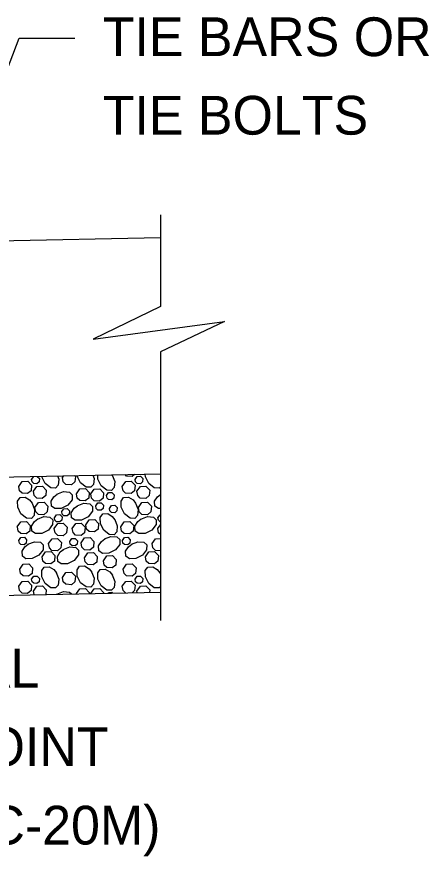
# Model space of a CAD drawing. Extents: x 636530 to 644067, y 294168 to 299122.
# Drawn here: x 642275.6 to 642307.5, y 298173.4 to 298238.3 of the extents above; entities that cross this region are included whole.
import ezdxf

# ---------------------------------------------------------------- set-up
doc = ezdxf.new("R2010")
doc.units = 0
doc.layers.add('1', color=7, linetype='Continuous')

msp = doc.modelspace()

# ---------------------------------------------------------------- linework, layer by layer
at = {"layer": '1'}
for p, q in [((642266.306, 298211.669), (642275.821, 298236.662)), ((642275.821, 298236.662), (642280.133, 298236.662)), ((642286.74, 298222.99), (642286.74, 298215.905)), ((642259.407, 298220.698), (642286.74, 298221.244)), ((642286.74, 298212.387), (642286.74, 298191.605)), ((642259.935, 298202.416), (642286.74, 298202.953)), ((642260.362, 298193.282), (642286.74, 298193.81))]:
    msp.add_line(p, q, dxfattribs=at)
for points in [[(642286.74, 298215.905), (642281.554, 298213.368), (642291.703, 298214.748), (642286.74, 298212.387)], [(642277.224, 298202.762), (642277.393, 298202.588), (642277.367, 298202.327), (642277.208, 298202.195), (642276.953, 298202.214), (642276.834, 298202.33), (642276.795, 298202.529)], [(642276.795, 298202.529), (642276.955, 298202.757)], [(642278.792, 298202.794), (642278.893, 298202.54), (642278.853, 298202.078), (642278.644, 298201.858), (642278.269, 298201.865), (642277.843, 298202.198), (642277.586, 298202.713), (642277.585, 298202.769)], [(642280.115, 298202.82), (642280.173, 298202.76), (642280.13, 298202.326), (642279.865, 298202.106), (642279.441, 298202.136), (642279.242, 298202.33), (642279.177, 298202.662)], [(642279.177, 298202.662), (642279.276, 298202.803)], [(642281.529, 298202.848), (642281.626, 298202.605), (642281.586, 298202.143), (642281.377, 298201.923), (642281.002, 298201.93), (642280.576, 298202.263), (642280.319, 298202.779), (642280.318, 298202.824)], [(642283.021, 298202.864), (642283.22, 298202.361), (642283.18, 298201.899), (642282.972, 298201.679), (642282.597, 298201.686), (642282.17, 298202.019), (642281.913, 298202.535), (642281.907, 298202.856)], [(642283.006, 298202.878), (642283.034, 298202.844)], [(642284.743, 298202.913), (642284.554, 298202.756), (642284.13, 298202.787), (642284.016, 298202.898)], [(642284.79, 298202.529), (642284.951, 298202.759), (642285.209, 298202.773), (642285.388, 298202.588), (642285.362, 298202.327), (642285.203, 298202.195), (642284.949, 298202.214), (642284.829, 298202.33), (642284.79, 298202.529)], [(642286.74, 298201.963), (642286.64, 298201.858), (642286.265, 298201.865), (642285.839, 298202.198), (642285.581, 298202.713), (642285.577, 298202.929)], [(642286.725, 298202.952), (642286.74, 298202.914)], [(642275.795, 298201.985), (642276.064, 298202.367), (642276.494, 298202.392), (642276.792, 298202.082), (642276.749, 298201.648), (642276.484, 298201.428), (642276.06, 298201.459), (642275.86, 298201.652), (642275.796, 298201.984)], [(642276.932, 298201.605), (642277.201, 298201.987), (642277.63, 298202.012), (642277.928, 298201.702), (642277.885, 298201.269), (642277.62, 298201.048), (642277.196, 298201.079), (642276.997, 298201.272), (642276.932, 298201.605)], [(642283.791, 298201.985), (642284.06, 298202.367), (642284.489, 298202.392), (642284.787, 298202.082), (642284.744, 298201.648), (642284.479, 298201.428), (642284.055, 298201.459), (642283.856, 298201.652), (642283.791, 298201.984)], [(642284.927, 298201.605), (642285.196, 298201.987), (642285.625, 298202.012), (642285.924, 298201.702), (642285.881, 298201.269), (642285.615, 298201.048), (642285.191, 298201.079), (642284.992, 298201.272), (642284.927, 298201.605)], [(642278.753, 298201.38), (642279.256, 298201.58), (642279.718, 298201.54), (642279.938, 298201.331), (642279.931, 298200.956), (642279.597, 298200.53), (642279.082, 298200.272), (642278.597, 298200.264), (642278.323, 298200.458), (642278.297, 298200.845), (642278.519, 298201.19), (642278.773, 298201.393)], [(642280.253, 298201.415), (642280.522, 298201.798), (642280.951, 298201.822), (642281.249, 298201.513), (642281.206, 298201.079), (642280.941, 298200.859), (642280.517, 298200.889), (642280.318, 298201.083), (642280.253, 298201.415)], [(642281.359, 298201.399), (642281.628, 298201.781), (642282.057, 298201.806), (642282.356, 298201.496), (642282.313, 298201.063), (642282.047, 298200.842), (642281.623, 298200.873), (642281.424, 298201.066), (642281.359, 298201.399)], [(642282.583, 298201.281), (642282.744, 298201.51), (642283.002, 298201.525), (642283.181, 298201.339), (642283.155, 298201.079), (642282.996, 298200.947), (642282.741, 298200.965), (642282.621, 298201.081), (642282.583, 298201.281)], [(642286.74, 298200.266), (642286.592, 298200.264), (642286.319, 298200.458), (642286.293, 298200.845), (642286.515, 298201.19), (642286.74, 298201.37)], [(642276.823, 298200.7), (642277.022, 298200.197), (642276.982, 298199.735), (642276.773, 298199.515), (642276.398, 298199.522), (642275.972, 298199.856), (642275.715, 298200.371), (642275.706, 298200.856), (642275.9, 298201.13), (642276.287, 298201.156), (642276.633, 298200.934), (642276.836, 298200.68)], [(642277.051, 298200.346), (642277.32, 298200.729), (642277.75, 298200.753), (642278.048, 298200.444), (642278.005, 298200.01), (642277.74, 298199.79), (642277.316, 298199.82), (642277.116, 298200.014), (642277.051, 298200.346)], [(642280.313, 298200.482), (642280.817, 298200.681), (642281.279, 298200.641), (642281.498, 298200.432), (642281.491, 298200.057), (642281.158, 298199.631), (642280.643, 298199.374), (642280.157, 298199.365), (642279.884, 298199.559), (642279.858, 298199.946), (642280.08, 298200.292), (642280.334, 298200.494)], [(642281.75, 298200.474), (642281.912, 298200.703), (642282.169, 298200.718), (642282.348, 298200.532), (642282.322, 298200.272), (642282.163, 298200.14), (642281.909, 298200.158), (642281.789, 298200.274), (642281.75, 298200.474)], [(642284.818, 298200.7), (642285.018, 298200.197), (642284.978, 298199.735), (642284.769, 298199.515), (642284.394, 298199.522), (642283.968, 298199.856), (642283.71, 298200.371), (642283.702, 298200.856), (642283.896, 298201.13), (642284.283, 298201.156), (642284.628, 298200.934), (642284.831, 298200.68)], [(642285.047, 298200.346), (642285.316, 298200.729), (642285.745, 298200.753), (642286.043, 298200.444), (642286, 298200.01), (642285.735, 298199.79), (642285.311, 298199.82), (642285.112, 298200.014), (642285.047, 298200.346)], [(642279.115, 298200.032), (642279.276, 298200.262), (642279.534, 298200.277), (642279.713, 298200.091), (642279.687, 298199.831), (642279.528, 298199.698), (642279.273, 298199.717), (642279.154, 298199.833), (642279.115, 298200.032)], [(642283.216, 298199.431), (642283.415, 298198.928), (642283.375, 298198.466), (642283.167, 298198.246), (642282.792, 298198.253), (642282.365, 298198.587), (642282.108, 298199.102), (642282.099, 298199.587), (642282.294, 298199.861), (642282.68, 298199.887), (642283.026, 298199.665), (642283.229, 298199.411)], [(642282.809, 298200.285), (642282.971, 298200.514), (642283.228, 298200.529), (642283.408, 298200.343), (642283.382, 298200.083), (642283.223, 298199.951), (642282.968, 298199.969), (642282.848, 298200.085), (642282.81, 298200.284)], [(642275.688, 298198.867), (642275.957, 298199.25), (642276.387, 298199.274), (642276.685, 298198.965), (642276.642, 298198.531), (642276.377, 298198.31), (642275.953, 298198.341), (642275.753, 298198.534), (642275.689, 298198.867)], [(642277.239, 298199.457), (642277.742, 298199.656), (642278.204, 298199.616), (642278.424, 298199.407), (642278.417, 298199.032), (642278.084, 298198.606), (642277.569, 298198.349), (642277.083, 298198.34), (642276.81, 298198.534), (642276.784, 298198.921), (642277.006, 298199.267), (642277.26, 298199.47)], [(642278.56, 298199.566), (642278.721, 298199.795), (642278.979, 298199.81), (642279.158, 298199.624), (642279.132, 298199.364), (642278.973, 298199.232), (642278.719, 298199.25), (642278.599, 298199.366), (642278.56, 298199.566)], [(642280.972, 298199.021), (642281.241, 298199.404), (642281.671, 298199.429), (642281.969, 298199.119), (642281.926, 298198.685), (642281.661, 298198.465), (642281.237, 298198.496), (642281.037, 298198.689), (642280.973, 298199.021)], [(642283.684, 298198.867), (642283.953, 298199.25), (642284.382, 298199.274), (642284.681, 298198.965), (642284.637, 298198.531), (642284.372, 298198.31), (642283.948, 298198.341), (642283.749, 298198.534), (642283.684, 298198.867)], [(642285.235, 298199.457), (642285.738, 298199.656), (642286.2, 298199.616), (642286.419, 298199.407), (642286.412, 298199.032), (642286.079, 298198.606), (642285.564, 298198.349), (642285.078, 298198.34), (642284.805, 298198.534), (642284.779, 298198.921), (642285.001, 298199.267), (642285.255, 298199.47)], [(642286.555, 298199.566), (642286.717, 298199.795), (642286.74, 298199.797)], [(642286.74, 298199.248), (642286.714, 298199.25), (642286.594, 298199.366), (642286.556, 298199.566)], [(642278.542, 298198.725), (642278.811, 298199.108), (642279.24, 298199.132), (642279.539, 298198.823), (642279.496, 298198.389), (642279.23, 298198.168), (642278.806, 298198.199), (642278.607, 298198.393), (642278.542, 298198.725)], [(642279.929, 298198.741), (642280.198, 298199.123), (642280.628, 298199.148), (642280.926, 298198.839), (642280.883, 298198.405), (642280.618, 298198.184), (642280.194, 298198.215), (642279.994, 298198.408), (642279.93, 298198.741)], [(642286.537, 298198.725), (642286.74, 298199.013)], [(642286.74, 298198.259), (642286.602, 298198.393), (642286.538, 298198.725)], [(642275.811, 298197.804), (642275.972, 298198.034), (642276.23, 298198.049), (642276.409, 298197.863), (642276.383, 298197.603), (642276.224, 298197.47), (642275.97, 298197.489), (642275.85, 298197.605), (642275.811, 298197.804)], [(642278.101, 298197.559), (642278.37, 298197.941), (642278.799, 298197.966), (642279.098, 298197.656), (642279.055, 298197.223), (642278.789, 298197.002), (642278.365, 298197.033), (642278.166, 298197.226), (642278.101, 298197.559)], [(642279.733, 298197.716), (642279.894, 298197.946), (642280.152, 298197.96), (642280.331, 298197.775), (642280.305, 298197.515), (642280.146, 298197.382), (642279.891, 298197.401), (642279.772, 298197.517), (642279.733, 298197.716)], [(642280.614, 298197.617), (642280.883, 298198), (642281.312, 298198.024), (642281.611, 298197.715), (642281.567, 298197.281), (642281.302, 298197.06), (642280.878, 298197.091), (642280.679, 298197.284), (642280.614, 298197.617)], [(642282.418, 298197.923), (642282.922, 298198.122), (642283.384, 298198.082), (642283.603, 298197.874), (642283.596, 298197.499), (642283.263, 298197.072), (642282.748, 298196.815), (642282.262, 298196.806), (642281.989, 298197.001), (642281.963, 298197.387), (642282.185, 298197.733), (642282.439, 298197.936)], [(642283.806, 298197.804), (642283.968, 298198.034), (642284.225, 298198.049), (642284.404, 298197.863), (642284.379, 298197.603), (642284.219, 298197.47), (642283.965, 298197.489), (642283.845, 298197.605), (642283.807, 298197.804)], [(642286.096, 298197.559), (642286.365, 298197.941), (642286.74, 298197.963)], [(642276.508, 298197.51), (642277.011, 298197.709), (642277.473, 298197.669), (642277.693, 298197.461), (642277.686, 298197.086), (642277.352, 298196.659), (642276.837, 298196.402), (642276.352, 298196.393), (642276.078, 298196.588), (642276.052, 298196.974), (642276.274, 298197.32), (642276.528, 298197.523)], [(642279.241, 298197.103), (642279.744, 298197.303), (642280.206, 298197.263), (642280.426, 298197.054), (642280.419, 298196.679), (642280.085, 298196.253), (642279.57, 298195.995), (642279.085, 298195.987), (642278.811, 298196.181), (642278.785, 298196.568), (642279.007, 298196.913), (642279.261, 298197.116)], [(642284.503, 298197.51), (642285.006, 298197.709), (642285.468, 298197.669), (642285.688, 298197.461), (642285.681, 298197.086), (642285.348, 298196.659), (642284.833, 298196.402), (642284.347, 298196.393), (642284.074, 298196.588), (642284.048, 298196.974), (642284.27, 298197.32), (642284.524, 298197.523)], [(642286.74, 298197.005), (642286.361, 298197.033), (642286.161, 298197.226), (642286.097, 298197.559)], [(642277.595, 298196.547), (642277.864, 298196.929), (642278.293, 298196.954), (642278.592, 298196.644), (642278.549, 298196.211), (642278.283, 298195.99), (642277.859, 298196.021), (642277.66, 298196.214), (642277.595, 298196.547)], [(642280.867, 298196.472), (642281.136, 298196.854), (642281.565, 298196.879), (642281.864, 298196.569), (642281.82, 298196.136), (642281.555, 298195.915), (642281.131, 298195.946), (642280.932, 298196.139), (642280.867, 298196.472)], [(642282.337, 298196.238), (642282.606, 298196.62), (642283.035, 298196.645), (642283.334, 298196.335), (642283.291, 298195.902), (642283.025, 298195.681), (642282.602, 298195.712), (642282.402, 298195.905), (642282.337, 298196.237)], [(642285.59, 298196.547), (642285.859, 298196.929), (642286.289, 298196.954), (642286.587, 298196.644), (642286.544, 298196.211), (642286.279, 298195.99), (642285.855, 298196.021), (642285.655, 298196.214), (642285.591, 298196.547)], [(642275.871, 298195.587), (642276.14, 298195.97), (642276.569, 298195.994), (642276.867, 298195.685), (642276.824, 298195.251), (642276.559, 298195.03), (642276.135, 298195.061), (642275.936, 298195.255), (642275.871, 298195.587)], [(642283.866, 298195.587), (642284.135, 298195.97), (642284.564, 298195.994), (642284.863, 298195.685), (642284.82, 298195.251), (642284.554, 298195.03), (642284.13, 298195.061), (642283.931, 298195.255), (642283.866, 298195.587)], [(642278.693, 298195.317), (642278.893, 298194.814), (642278.853, 298194.352), (642278.644, 298194.132), (642278.269, 298194.139), (642277.843, 298194.472), (642277.586, 298194.988), (642277.577, 298195.473), (642277.771, 298195.746), (642278.158, 298195.772), (642278.504, 298195.551), (642278.706, 298195.297)], [(642279.177, 298194.936), (642279.445, 298195.319), (642279.875, 298195.343), (642280.173, 298195.034), (642280.13, 298194.6), (642279.865, 298194.38), (642279.441, 298194.41), (642279.242, 298194.604), (642279.177, 298194.936)], [(642281.427, 298195.382), (642281.626, 298194.879), (642281.586, 298194.417), (642281.377, 298194.197), (642281.002, 298194.204), (642280.576, 298194.538), (642280.319, 298195.053), (642280.31, 298195.538), (642280.504, 298195.812), (642280.891, 298195.837), (642281.237, 298195.616), (642281.439, 298195.362)], [(642283.021, 298195.138), (642283.22, 298194.635), (642283.18, 298194.173), (642282.972, 298193.953), (642282.597, 298193.96), (642282.17, 298194.294), (642281.913, 298194.809), (642281.904, 298195.294), (642282.099, 298195.568), (642282.485, 298195.593), (642282.831, 298195.372), (642283.034, 298195.118)], [(642286.74, 298194.238), (642286.64, 298194.132), (642286.265, 298194.139), (642285.839, 298194.472), (642285.581, 298194.988), (642285.572, 298195.473), (642285.767, 298195.746), (642286.153, 298195.772), (642286.499, 298195.551), (642286.702, 298195.297)], [(642276.795, 298194.803), (642276.956, 298195.033), (642277.214, 298195.048), (642277.393, 298194.862), (642277.367, 298194.602), (642277.208, 298194.469), (642276.953, 298194.488), (642276.834, 298194.604), (642276.795, 298194.803)], [(642284.79, 298194.803), (642284.951, 298195.033), (642285.209, 298195.048), (642285.388, 298194.862), (642285.362, 298194.602), (642285.203, 298194.469), (642284.949, 298194.488), (642284.829, 298194.604), (642284.79, 298194.803)], [(642286.689, 298195.317), (642286.74, 298195.188)], [(642275.795, 298194.259), (642276.064, 298194.641), (642276.494, 298194.666), (642276.792, 298194.356), (642276.749, 298193.923), (642276.484, 298193.702), (642276.06, 298193.733), (642275.86, 298193.926), (642275.796, 298194.259)], [(642276.932, 298193.879), (642277.201, 298194.261), (642277.63, 298194.286), (642277.928, 298193.977), (642277.894, 298193.63)], [(642280.253, 298193.689), (642280.522, 298194.072), (642280.951, 298194.096), (642281.249, 298193.787), (642281.24, 298193.697)], [(642281.378, 298193.7), (642281.628, 298194.056), (642282.057, 298194.08), (642282.356, 298193.771), (642282.351, 298193.719)], [(642283.791, 298194.259), (642284.06, 298194.641), (642284.489, 298194.666), (642284.787, 298194.356), (642284.744, 298193.923), (642284.552, 298193.763)], [(642284.035, 298193.753), (642283.856, 298193.926), (642283.791, 298194.259)], [(642284.927, 298193.879), (642285.196, 298194.261), (642285.625, 298194.286), (642285.924, 298193.977), (642285.905, 298193.79)], [(642276.984, 298193.612), (642276.932, 298193.879)], [(642278.748, 298193.647), (642278.773, 298193.667)], [(642278.753, 298193.654), (642279.256, 298193.854), (642279.718, 298193.814), (642279.87, 298193.669)], [(642280.255, 298193.677), (642280.253, 298193.689)], [(642282.703, 298193.726), (642282.744, 298193.784), (642283.002, 298193.799), (642283.065, 298193.733)], [(642284.948, 298193.771), (642284.927, 298193.879)]]:
    msp.add_lwpolyline(points, dxfattribs=at)

# ---------------------------------------------------------------- texts
for s, p in [('TIE BARS OR', (642282.285, 298235.268)), ('TIE BOLTS', (642282.285, 298229.196)), ('LONGITUDINAL', (642247.745, 298186.425)), ('SHOULDER JOINT', (642247.745, 298180.353)), ('(REFER TO RC-20M)', (642247.745, 298174.281))]:
    msp.add_text(s, height=3, dxfattribs=at).set_placement(p)

doc.saveas('drawing.dxf')
